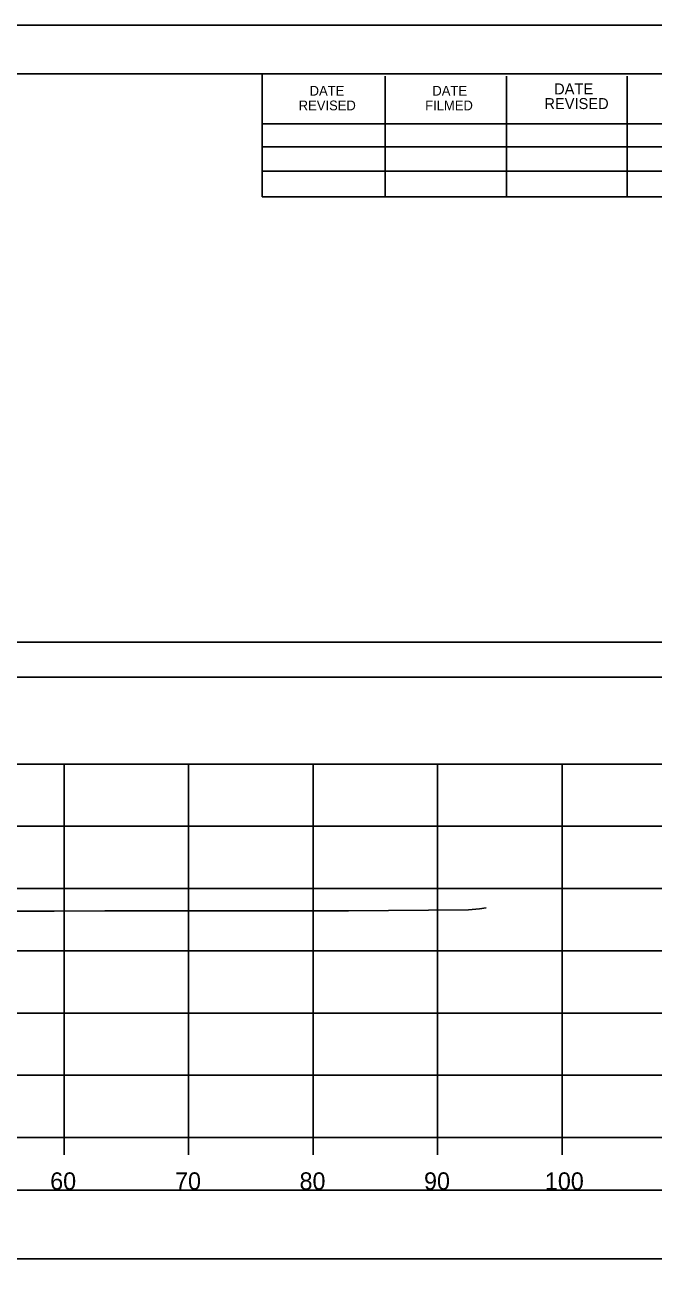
# Model space of a CAD drawing. Extents: x 1376273 to 1384221, y 378927 to 384592.
# Drawn here: x 1377114.6 to 1377165.1, y 382570.4 to 382671.9 of the extents above; entities that cross this region are included whole.
import ezdxf

# ---------------------------------------------------------------- set-up
doc = ezdxf.new("R2010")
doc.units = 0
for name, color, linetype in [('R_Axis', 7, 'Continuous'), ('R_Axis Annot', 7, 'Continuous'), ('R_Border', 7, 'Continuous'), ('R_Exist Surface', 7, 'Continuous'), ('R_Grid', 7, 'Continuous'), ('R_No Plot', 7, 'Continuous')]:
    doc.layers.add(name, color=color, linetype=linetype)

msp = doc.modelspace()

# ---------------------------------------------------------------- linework, layer by layer
at = {"layer": 'R_Axis'}
for p, q in [((1376907.77, 382582.54), (1377207.77, 382582.54)), ((1377117.77, 382581.14), (1377117.77, 382582.54)), ((1377127.77, 382581.14), (1377127.77, 382582.54)), ((1377137.77, 382581.14), (1377137.77, 382582.54)), ((1377147.77, 382581.14), (1377147.77, 382582.54)), ((1377157.77, 382581.14), (1377157.77, 382582.54))]:
    msp.add_line(p, q, dxfattribs=at)
at = {"layer": 'R_Axis Annot'}
for points in [[(1376907.2, 382619.52), (1377209.01, 382619.52), (1377209.01, 382622.34), (1376907.2, 382622.34)], [(1376907.2, 382572.79), (1377209.01, 382572.79), (1377209.01, 382578.31), (1376907.2, 382578.31)]]:
    msp.add_lwpolyline(points, close=True, dxfattribs=at)
at = {"layer": 'R_Border'}
for p, q in [((1376899.77, 382668), (1377215.95, 382668)), ((1377133.69, 382658.12), (1377133.69, 382668)), ((1377143.55, 382658.12), (1377143.55, 382667.8)), ((1377153.31, 382658.12), (1377153.31, 382667.8)), ((1377162.99, 382658.12), (1377162.99, 382667.8)), ((1377133.69, 382663.98), (1377172.85, 382663.98)), ((1377133.69, 382662.12), (1377172.85, 382662.12)), ((1377133.69, 382658.12), (1377133.69, 382660.18)), ((1377133.69, 382660.18), (1377172.85, 382660.18)), ((1377215.95, 382658.12), (1377133.69, 382658.12))]:
    msp.add_line(p, q, dxfattribs=at)
at = {"layer": 'R_Exist Surface'}
msp.add_lwpolyline([(1377113.2, 382600.73), (1377116.96, 382600.73), (1377121.03, 382600.74), (1377133.64, 382600.75), (1377135.64, 382600.74), (1377140.61, 382600.74), (1377150.24, 382600.82), (1377151.13, 382600.92), (1377151.68, 382600.99)], dxfattribs=at)
at = {"layer": 'R_Grid'}
for p, q in [((1376907.77, 382612.54), (1377207.77, 382612.54)), ((1376907.77, 382612.54), (1377207.77, 382612.54)), ((1377117.77, 382582.54), (1377117.77, 382612.54)), ((1377117.77, 382582.54), (1377117.77, 382612.54)), ((1377127.77, 382582.54), (1377127.77, 382612.54)), ((1377127.77, 382582.54), (1377127.77, 382612.54)), ((1377137.77, 382582.54), (1377137.77, 382612.54)), ((1377137.77, 382582.54), (1377137.77, 382612.54)), ((1377147.77, 382582.54), (1377147.77, 382612.54)), ((1377147.77, 382582.54), (1377147.77, 382612.54)), ((1377157.77, 382582.54), (1377157.77, 382612.54)), ((1377157.77, 382582.54), (1377157.77, 382612.54)), ((1376907.77, 382607.54), (1377207.77, 382607.54)), ((1376907.77, 382607.54), (1377207.77, 382607.54)), ((1376907.77, 382602.54), (1377207.77, 382602.54)), ((1376907.77, 382602.54), (1377207.77, 382602.54)), ((1376907.77, 382597.54), (1377207.77, 382597.54)), ((1376907.77, 382597.54), (1377207.77, 382597.54)), ((1376907.77, 382592.54), (1377207.77, 382592.54)), ((1376907.77, 382592.54), (1377207.77, 382592.54)), ((1376907.77, 382587.54), (1377207.77, 382587.54)), ((1376907.77, 382587.54), (1377207.77, 382587.54)), ((1376907.77, 382582.54), (1377207.77, 382582.54)), ((1376907.77, 382582.54), (1377207.77, 382582.54))]:
    msp.add_line(p, q, dxfattribs=at)
at = {"layer": 'R_No Plot'}
msp.add_line((1376887.37, 382671.89), (1377220.7, 382671.89), dxfattribs=at)
for points in [[(1376887.36, 382671.89), (1377220.7, 382671.89), (1377220.7, 382458.55), (1376887.36, 382458.55)], [(1377133.69, 382668), (1377133.69, 382658.12), (1377169.42, 382658.12), (1377169.42, 382655.2), (1377192.62, 382655.2), (1377192.62, 382630.86), (1377215.95, 382630.86), (1377215.95, 382462.54), (1376899.77, 382462.54), (1376899.77, 382668)]]:
    msp.add_lwpolyline(points, close=True, dxfattribs=at)

# ---------------------------------------------------------------- texts
at = {"layer": 'R_Axis Annot'}
for s, p in [('60', (1377116.65, 382578.34)), ('70', (1377126.68, 382578.34)), ('80', (1377136.68, 382578.34)), ('90', (1377146.68, 382578.34)), ('100', (1377156.39, 382578.34))]:
    msp.add_text(s, height=1.4, dxfattribs=at).set_placement(p)
at = {"layer": 'R_Border'}
for s, height, p in [('DATE', 0.782, (1377137.49, 382666.24)), ('DATE', 0.782, (1377147.35, 382666.24)), ('DATE', 0.879, (1377157.13, 382666.34)), ('REVISED', 0.782, (1377136.61, 382665.06)), ('FILMED', 0.782, (1377146.77, 382665.06)), ('REVISED', 0.879, (1377156.35, 382665.16))]:
    msp.add_text(s, height=height, rotation=360, dxfattribs=at).set_placement(p)

doc.saveas('drawing.dxf')
